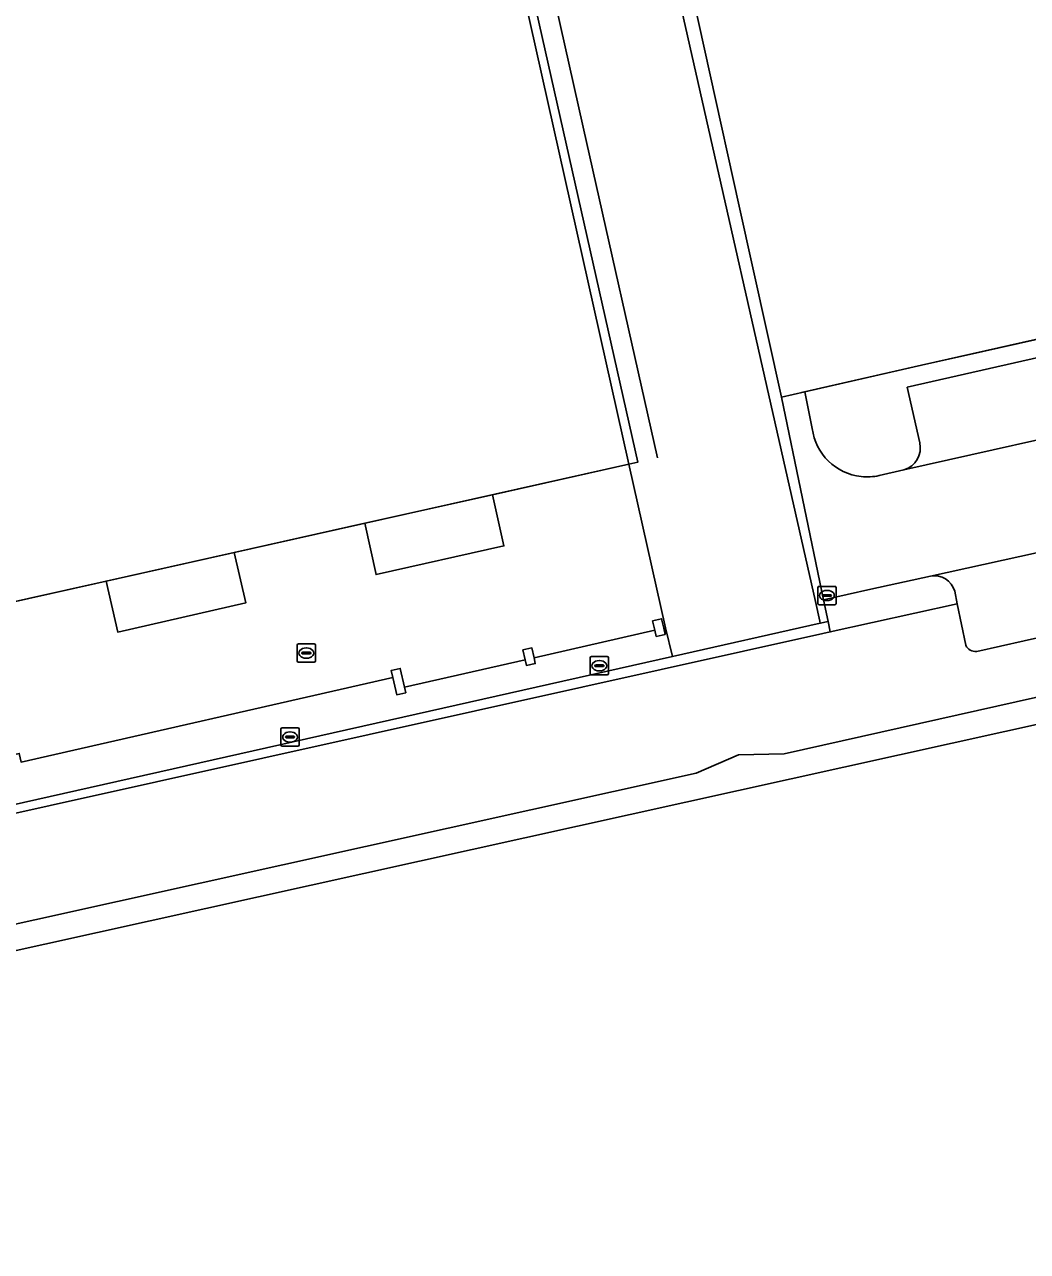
# Model space of a CAD drawing. Extents: x 160806 to 161707, y 383696 to 384148.
# Drawn here: x 161543.6 to 161598.3, y 383820.6 to 383887.5 of the extents above; entities that cross this region are included whole.
import ezdxf

# ---------------------------------------------------------------- set-up
doc = ezdxf.new("R2010")
doc.units = 0
for name, color, linetype in [('IMGEO_Brandkraan', 7, 'Continuous'), ('IMGEO_Groenvoorziening', 7, 'Continuous'), ('IMGEO_Hek', 7, 'Continuous'), ('IMGEO_Kolk', 7, 'Continuous'), ('IMGEO_Lijnafwatering', 7, 'Continuous'), ('IMGEO_Pand', 7, 'Continuous'), ('IMGEO_Pand_overbouw', 7, 'Continuous'), ('IMGEO_Parkeervlak_open', 7, 'Continuous'), ('IMGEO_Rijbaan_lokaal_gesloten', 7, 'Continuous'), ('IMGEO_Rijbaan_lokaal_open', 7, 'Continuous'), ('IMGEO_Rioolput', 7, 'Continuous'), ('IMGEO_Spoorbaan_halfverhard', 7, 'Continuous'), ('IMGEO_Verkeerseiland_open', 7, 'Continuous'), ('IMGEO_Voetpad_open', 7, 'Continuous')]:
    doc.layers.add(name, color=color, linetype=linetype)

msp = doc.modelspace()

# ---------------------------------------------------------------- linework, layer by layer
at = {"layer": 'IMGEO_Brandkraan'}
for p, q in [((161574.431, 383852.122), (161574.431, 383852.974)), ((161574.506, 383853.048), (161575.358, 383853.048)), ((161574.69, 383852.542), (161574.69, 383852.554)), ((161574.733, 383852.591), (161575.131, 383852.591)), ((161574.919, 383852.828), (161574.944, 383852.828)), ((161575.174, 383852.554), (161575.174, 383852.542)), ((161575.432, 383852.974), (161575.432, 383852.122)), ((161575.358, 383852.048), (161574.506, 383852.048)), ((161575.128, 383852.505), (161574.73, 383852.505)), ((161574.942, 383852.268), (161574.917, 383852.268))]:
    msp.add_line(p, q, dxfattribs=at)
for points in [[(161574.431, 383852.122), (161574.431, 383852.974)], [(161574.506, 383853.048), (161575.358, 383853.048)], [(161575.432, 383852.974), (161575.432, 383852.122)], [(161575.358, 383852.048), (161574.506, 383852.048)]]:
    msp.add_lwpolyline(points, dxfattribs=at)
for centre, radius, start, end in [((161574.508, 383852.972), 0.0765, 91.55205, 178.44795), ((161574.508, 383852.972), 0.0765, 91.55205, 178.44795), ((161574.73, 383852.551), 0.0403, 85.87752, 175.75265), ((161574.727, 383852.541), 0.0366, 178.93798, 274.71019), ((161575.131, 383852.548), 0.043, 264.86636, 352.45326), ((161575.135, 383852.553), 0.0386, 1.73085, 96.63898), ((161575.356, 383852.972), 0.0765, 1.55205, 88.44795), ((161575.356, 383852.972), 0.0765, 1.55205, 88.44795), ((161574.508, 383852.124), 0.0765, 181.55205, 268.44795), ((161574.508, 383852.124), 0.0765, 181.55205, 268.44795), ((161575.356, 383852.124), 0.0765, 271.55205, 358.44795), ((161575.356, 383852.124), 0.0765, 271.55205, 358.44795)]:
    msp.add_arc(centre, radius, start, end, dxfattribs=at)
for centre, major_axis, ratio, start_param, end_param in [((161574.918, 383852.548), (-0.387, 0.002), 0.722429, 4.712389, 7.853982), ((161574.943, 383852.548), (-0.39, 0.002), 0.717154, 1.570796, 4.712389)]:
    msp.add_ellipse(centre, major_axis=major_axis, ratio=ratio, start_param=start_param, end_param=end_param, dxfattribs=at)
at = {"layer": 'IMGEO_Groenvoorziening'}
for points in [[(161521.635, 383833.723), (161580.201, 383846.689), (161582.51, 383847.687), (161585.012, 383847.75), (161614.342, 383854.325), (161641.301, 383860.274), (161651.06, 383862.411), (161662.497, 383864.892), (161670.593, 383866.669), (161682.93, 383869.376), (161687.731, 383870.454), (161692.46, 383871.911), (161696.167, 383872.737), (161692.17, 383874.476), (161678.693, 383871.571), (161647.839, 383865.039), (161626.972, 383860.422), (161609.694, 383856.527), (161595.494, 383853.326)], [(161594.903, 383853.664), (161594.435, 383855.927), (161587.517, 383854.389), (161587.103, 383854.297), (161573.981, 383851.379), (161498.641, 383834.626)]]:
    msp.add_lwpolyline(points, dxfattribs=at)
msp.add_arc((161595.424, 383853.89), 0.568, 203.43112, 277.03736, dxfattribs=at)
at = {"layer": 'IMGEO_Hek'}
for points in [[(161679.423, 383891.492), (161674.766, 383890.452), (161675.408, 383887.573), (161592.484, 383868.91)], [(161468.352, 383821.972), (161470.021, 383822.345), (161472.634, 383822.879), (161475.023, 383823.371), (161479.934, 383824.467), (161509.272, 383830.942), (161514.217, 383832.035), (161521.635, 383833.723), (161580.201, 383846.689), (161582.51, 383847.687), (161585.012, 383847.75), (161614.342, 383854.325), (161641.301, 383860.274), (161651.06, 383862.411), (161662.497, 383864.892), (161670.593, 383866.669), (161682.93, 383869.376), (161687.731, 383870.454), (161692.46, 383871.911), (161696.167, 383872.737)], [(161592.484, 383868.91), (161585.939, 383867.427)]]:
    msp.add_lwpolyline(points, dxfattribs=at)
at = {"layer": 'IMGEO_Kolk'}
for p, q in [((161586.832, 383855.946), (161586.832, 383856.798)), ((161586.907, 383856.872), (161587.759, 383856.872)), ((161587.32, 383856.652), (161587.345, 383856.652)), ((161587.833, 383856.798), (161587.833, 383855.946)), ((161587.759, 383855.872), (161586.907, 383855.872)), ((161587.091, 383856.366), (161587.091, 383856.378)), ((161587.529, 383856.329), (161587.131, 383856.329)), ((161587.134, 383856.415), (161587.532, 383856.415)), ((161587.343, 383856.092), (161587.318, 383856.092)), ((161587.575, 383856.378), (161587.575, 383856.366)), ((161557.581, 383848.239), (161557.581, 383849.091)), ((161557.656, 383849.165), (161558.508, 383849.165)), ((161557.84, 383848.659), (161557.84, 383848.671)), ((161558.278, 383848.622), (161557.88, 383848.622)), ((161557.883, 383848.708), (161558.281, 383848.708)), ((161558.069, 383848.945), (161558.094, 383848.945)), ((161558.324, 383848.671), (161558.324, 383848.659)), ((161558.582, 383849.091), (161558.582, 383848.239)), ((161558.508, 383848.165), (161557.656, 383848.165)), ((161558.092, 383848.385), (161558.067, 383848.385))]:
    msp.add_line(p, q, dxfattribs=at)
for points in [[(161586.832, 383855.946), (161586.832, 383856.798)], [(161586.907, 383856.872), (161587.759, 383856.872)], [(161587.833, 383856.798), (161587.833, 383855.946)], [(161587.759, 383855.872), (161586.907, 383855.872)], [(161557.581, 383848.239), (161557.581, 383849.091)], [(161557.656, 383849.165), (161558.508, 383849.165)], [(161558.582, 383849.091), (161558.582, 383848.239)], [(161558.508, 383848.165), (161557.656, 383848.165)]]:
    msp.add_lwpolyline(points, dxfattribs=at)
for centre, radius, start, end in [((161586.909, 383856.796), 0.0765, 91.55205, 178.44795), ((161586.909, 383856.796), 0.0765, 91.55205, 178.44795), ((161587.757, 383856.796), 0.0765, 1.55205, 88.44795), ((161587.757, 383856.796), 0.0765, 1.55205, 88.44795), ((161586.909, 383855.948), 0.0765, 181.55205, 268.44795), ((161586.909, 383855.948), 0.0765, 181.55205, 268.44795), ((161587.131, 383856.375), 0.0403, 85.87752, 175.75265), ((161587.128, 383856.365), 0.0366, 178.93798, 274.71019), ((161587.532, 383856.372), 0.043, 264.86636, 352.45326), ((161587.536, 383856.377), 0.0386, 1.73085, 96.63898), ((161587.757, 383855.948), 0.0765, 271.55205, 358.44795), ((161587.757, 383855.948), 0.0765, 271.55205, 358.44795), ((161557.658, 383849.089), 0.0765, 91.55205, 178.44795), ((161557.658, 383849.089), 0.0765, 91.55205, 178.44795), ((161557.88, 383848.668), 0.0403, 85.87752, 175.75265), ((161557.877, 383848.658), 0.0366, 178.93798, 274.71019), ((161558.281, 383848.665), 0.043, 264.86636, 352.45326), ((161558.285, 383848.67), 0.0386, 1.73085, 96.63898), ((161558.506, 383849.089), 0.0765, 1.55205, 88.44795), ((161558.506, 383849.089), 0.0765, 1.55205, 88.44795), ((161557.658, 383848.241), 0.0765, 181.55205, 268.44795), ((161557.658, 383848.241), 0.0765, 181.55205, 268.44795), ((161558.506, 383848.241), 0.0765, 271.55205, 358.44795), ((161558.506, 383848.241), 0.0765, 271.55205, 358.44795)]:
    msp.add_arc(centre, radius, start, end, dxfattribs=at)
for centre, major_axis, ratio, start_param, end_param in [((161587.319, 383856.372), (-0.387, 0.002), 0.722429, 4.712389, 7.853982), ((161587.344, 383856.372), (-0.39, 0.002), 0.717154, 1.570796, 4.712389), ((161558.068, 383848.665), (-0.387, 0.002), 0.722429, 4.712389, 7.853982), ((161558.093, 383848.665), (-0.39, 0.002), 0.717154, 1.570796, 4.712389)]:
    msp.add_ellipse(centre, major_axis=major_axis, ratio=ratio, start_param=start_param, end_param=end_param, dxfattribs=at)
at = {"layer": 'IMGEO_Lijnafwatering'}
for points in [[(161570.017, 383899.896), (161574.057, 383881.882)], [(161574.057, 383881.882), (161578.098, 383863.868)]]:
    msp.add_lwpolyline(points, dxfattribs=at)
at = {"layer": 'IMGEO_Pand'}
msp.add_lwpolyline([(161539.638, 383935.367), (161532.156, 383929.275), (161531.72, 383931.221), (161514.903, 383917.532), (161521.152, 383889.432), (161518.425, 383888.826), (161522.234, 383871.748), (161522.889, 383868.814), (161526.561, 383852.352), (161548.06, 383857.157), (161555.04, 383858.718), (161562.148, 383860.307), (161569.113, 383861.863), (161576.544, 383863.524), (161577.028, 383863.632), (161563.33, 383924.497), (161562.871, 383924.395), (161556.299, 383953.974), (161555.972, 383953.708), (161543.162, 383943.281), (161544.114, 383939.013), (161542.463, 383937.675)], dxfattribs=at)
for points in [[(161578.44, 383854.587), (161578.32, 383855.104), (161577.833, 383854.991), (161577.953, 383854.477), (161578.03, 383854.14), (161578.518, 383854.253)], [(161570.956, 383852.561), (161571.444, 383852.667), (161571.376, 383852.984), (161571.26, 383853.517), (161570.772, 383853.411), (161570.888, 383852.873)], [(161564.314, 383851.381), (161564.087, 383852.398), (161563.598, 383852.289), (161563.684, 383851.904), (161563.892, 383850.971), (161564.381, 383851.08)]]:
    msp.add_lwpolyline(points, close=True, dxfattribs=at)
at = {"layer": 'IMGEO_Pand_overbouw'}
for points in [[(161576.544, 383863.524), (161556.299, 383953.974), (161403.923, 383918.874), (161417.58, 383859.039), (161456.542, 383836.683)], [(161528.361, 383844.424), (161543.324, 383847.768), (161543.429, 383847.297), (161563.684, 383851.904), (161563.598, 383852.289), (161564.087, 383852.398), (161564.314, 383851.381), (161570.888, 383852.873), (161570.772, 383853.411), (161571.26, 383853.517), (161571.376, 383852.984), (161577.953, 383854.477), (161577.833, 383854.991), (161578.32, 383855.104), (161578.44, 383854.587), (161578.518, 383854.253), (161578.534, 383854.609), (161576.544, 383863.524), (161569.113, 383861.863), (161562.148, 383860.307), (161555.04, 383858.718), (161548.06, 383857.157), (161526.561, 383852.352)]]:
    msp.add_lwpolyline(points, close=True, dxfattribs=at)
at = {"layer": 'IMGEO_Parkeervlak_open'}
for points in [[(161651.442, 383876.303), (161652.29, 383876.485), (161651.274, 383881.048), (161628.76, 383876.043), (161626.185, 383875.445), (161606.519, 383871.073), (161591.712, 383867.718), (161592.392, 383864.683)], [(161591.531, 383863.209), (161603.52, 383865.895), (161606.493, 383866.529), (161606.594, 383866.552), (161629.63, 383871.673), (161651.442, 383876.303)], [(161678.693, 383871.571), (161678.868, 383871.878), (161678.822, 383872.229), (161677.981, 383876.124), (161676.579, 383875.892), (161672.537, 383874.994), (161667.473, 383873.86), (161660.853, 383872.411), (161654.242, 383870.901), (161647.339, 383869.306), (161629.555, 383865.552), (161607.736, 383860.676), (161592.972, 383857.432)], [(161595.494, 383853.326), (161609.694, 383856.527), (161626.972, 383860.422), (161647.839, 383865.039), (161678.693, 383871.571)], [(161594.295, 383856.603), (161594.435, 383855.927), (161594.903, 383853.664)]]:
    msp.add_lwpolyline(points, dxfattribs=at)
for centre, radius, start, end in [((161591.167, 383864.41), 1.255, 286.87702, 12.54246), ((161593.182, 383856.297), 1.154, 15.35336, 100.50361), ((161595.424, 383853.89), 0.568, 203.43112, 277.03736)]:
    msp.add_arc(centre, radius, start, end, dxfattribs=at)
at = {"layer": 'IMGEO_Rijbaan_lokaal_gesloten'}
for points in [[(161454.078, 383945.065), (161451.898, 383943.873), (161452.563, 383940.896), (161454.756, 383931.084), (161506.454, 383942.63), (161526.128, 383947.032), (161551.704, 383952.753), (161555.972, 383953.708), (161556.299, 383953.974), (161562.871, 383924.395), (161563.33, 383924.497), (161577.028, 383863.632), (161576.544, 383863.524), (161578.534, 383854.609), (161578.911, 383853.047), (161586.966, 383854.859), (161586.942, 383854.966), (161586.702, 383856.038), (161585.178, 383862.774), (161563.858, 383956.995)], [(161498.576, 383834.978), (161578.911, 383853.047), (161578.534, 383854.609), (161578.44, 383854.587), (161578.518, 383854.253), (161578.03, 383854.14), (161577.953, 383854.477), (161571.376, 383852.984), (161571.444, 383852.667), (161570.956, 383852.561), (161570.888, 383852.873), (161564.314, 383851.381), (161564.381, 383851.08), (161563.892, 383850.971), (161563.684, 383851.904), (161543.429, 383847.297)]]:
    msp.add_lwpolyline(points, dxfattribs=at)
at = {"layer": 'IMGEO_Rijbaan_lokaal_open'}
for points in [[(161577.815, 383899.062), (161582.551, 383877.576), (161584.858, 383867.183), (161586.124, 383867.469), (161592.484, 383868.91), (161594.78, 383869.427), (161599.71, 383870.536), (161606.306, 383872.021), (161675.408, 383887.573)], [(161654.242, 383870.901), (161660.853, 383872.411), (161667.473, 383873.86), (161672.537, 383874.994), (161676.579, 383875.892), (161677.981, 383876.124), (161676.735, 383881.898), (161674.153, 383881.35), (161671.512, 383880.738), (161666.967, 383879.708), (161667.151, 383878.878), (161652.481, 383875.629), (161652.29, 383876.485), (161651.442, 383876.303), (161629.63, 383871.673), (161606.594, 383866.552), (161606.493, 383866.529), (161603.52, 383865.895), (161591.531, 383863.209), (161590.177, 383862.905)], [(161586.533, 383865.472), (161586.124, 383867.469), (161584.858, 383867.183), (161587.153, 383856.14), (161589.726, 383856.719), (161592.972, 383857.432), (161607.736, 383860.676), (161629.555, 383865.552), (161647.339, 383869.306), (161654.242, 383870.901)], [(161543.429, 383847.297), (161563.684, 383851.904), (161563.598, 383852.289), (161564.087, 383852.398), (161564.314, 383851.381), (161570.888, 383852.873), (161570.772, 383853.411), (161571.26, 383853.517), (161571.376, 383852.984), (161577.953, 383854.477), (161577.833, 383854.991), (161578.32, 383855.104), (161578.44, 383854.587), (161578.534, 383854.609), (161576.544, 383863.524), (161569.113, 383861.863), (161569.737, 383859.072), (161562.773, 383857.514), (161562.148, 383860.307), (161555.04, 383858.718), (161555.664, 383855.968), (161548.69, 383854.384), (161548.06, 383857.157), (161526.561, 383852.352)]]:
    msp.add_lwpolyline(points, dxfattribs=at)
for points in [[(161562.148, 383860.307), (161562.773, 383857.514), (161569.737, 383859.072), (161569.113, 383861.863)], [(161548.06, 383857.157), (161548.69, 383854.384), (161555.664, 383855.968), (161555.04, 383858.718)]]:
    msp.add_lwpolyline(points, close=True, dxfattribs=at)
for centre, radius, start, end in [((161589.524, 383865.849), 3.015, 187.17974, 263.90291), ((161589.527, 383865.817), 2.984, 263.77802, 282.57512)]:
    msp.add_arc(centre, radius, start, end, dxfattribs=at)
at = {"layer": 'IMGEO_Rioolput'}
for p, q in [((161558.466, 383852.812), (161558.466, 383853.664)), ((161558.541, 383853.738), (161559.393, 383853.738)), ((161558.725, 383853.232), (161558.725, 383853.244)), ((161559.163, 383853.195), (161558.765, 383853.195)), ((161558.768, 383853.281), (161559.166, 383853.281)), ((161558.954, 383853.518), (161558.979, 383853.518)), ((161559.209, 383853.244), (161559.209, 383853.232)), ((161559.467, 383853.664), (161559.467, 383852.812)), ((161559.393, 383852.738), (161558.541, 383852.738)), ((161558.977, 383852.958), (161558.952, 383852.958))]:
    msp.add_line(p, q, dxfattribs=at)
for points in [[(161558.466, 383852.812), (161558.466, 383853.664)], [(161558.541, 383853.738), (161559.393, 383853.738)], [(161559.467, 383853.664), (161559.467, 383852.812)], [(161559.393, 383852.738), (161558.541, 383852.738)]]:
    msp.add_lwpolyline(points, dxfattribs=at)
for centre, radius, start, end in [((161558.543, 383853.662), 0.0765, 91.55205, 178.44795), ((161558.543, 383853.662), 0.0765, 91.55205, 178.44795), ((161558.765, 383853.241), 0.0403, 85.87752, 175.75265), ((161558.762, 383853.231), 0.0366, 178.93798, 274.71019), ((161559.166, 383853.238), 0.043, 264.86636, 352.45326), ((161559.17, 383853.243), 0.0386, 1.73085, 96.63898), ((161559.391, 383853.662), 0.0765, 1.55205, 88.44795), ((161559.391, 383853.662), 0.0765, 1.55205, 88.44795), ((161558.543, 383852.814), 0.0765, 181.55205, 268.44795), ((161558.543, 383852.814), 0.0765, 181.55205, 268.44795), ((161559.391, 383852.814), 0.0765, 271.55205, 358.44795), ((161559.391, 383852.814), 0.0765, 271.55205, 358.44795)]:
    msp.add_arc(centre, radius, start, end, dxfattribs=at)
for centre, major_axis, ratio, start_param, end_param in [((161558.953, 383853.238), (-0.387, 0.002), 0.722429, 4.712389, 7.853982), ((161558.978, 383853.238), (-0.39, 0.002), 0.717154, 1.570796, 4.712389)]:
    msp.add_ellipse(centre, major_axis=major_axis, ratio=ratio, start_param=start_param, end_param=end_param, dxfattribs=at)
at = {"layer": 'IMGEO_Spoorbaan_halfverhard'}
msp.add_lwpolyline([(161469.119, 383820.647), (161634.815, 383857.326), (161692.966, 383869.711), (161692.928, 383869.885), (161693.041, 383869.91), (161693.023, 383869.99), (161692.62, 383870.112), (161688.454, 383869.869), (161670.738, 383866.006), (161670.61, 383866.592), (161670.593, 383866.669), (161662.497, 383864.892), (161651.06, 383862.411), (161641.301, 383860.274), (161614.342, 383854.325), (161585.012, 383847.75), (161582.51, 383847.687), (161580.201, 383846.689), (161521.635, 383833.723)], dxfattribs=at)
at = {"layer": 'IMGEO_Verkeerseiland_open'}
msp.add_lwpolyline([(161573.981, 383851.379), (161587.103, 383854.297), (161587.517, 383854.389), (161587.399, 383854.956), (161586.966, 383854.859), (161578.911, 383853.047), (161498.576, 383834.978), (161461.912, 383826.794), (161461.178, 383826.63), (161461.28, 383826.175), (161467.119, 383827.496), (161498.641, 383834.626)], close=True, dxfattribs=at)
at = {"layer": 'IMGEO_Voetpad_open'}
msp.add_lwpolyline([(161571.202, 383933.39), (161570.493, 383933.267), (161565.319, 383957.39), (161563.526, 383965.747), (161561.955, 383965.404), (161563.858, 383956.995), (161585.178, 383862.774), (161586.702, 383856.038), (161586.942, 383854.966), (161586.966, 383854.859), (161587.399, 383854.956), (161587.153, 383856.14), (161584.858, 383867.183), (161582.551, 383877.576), (161577.815, 383899.062), (161578.797, 383899.278)], close=True, dxfattribs=at)
for points in [[(161606.519, 383871.073), (161606.363, 383871.769), (161606.306, 383872.021), (161599.71, 383870.536), (161594.78, 383869.427), (161592.484, 383868.91), (161586.124, 383867.469), (161586.533, 383865.472)], [(161592.392, 383864.683), (161591.712, 383867.718), (161606.519, 383871.073)], [(161590.177, 383862.905), (161591.531, 383863.209)], [(161592.972, 383857.432), (161589.726, 383856.719), (161587.153, 383856.14), (161587.399, 383854.956), (161587.517, 383854.389), (161594.435, 383855.927), (161594.295, 383856.603)]]:
    msp.add_lwpolyline(points, dxfattribs=at)
for centre, radius, start, end in [((161589.524, 383865.849), 3.015, 187.17974, 263.90291), ((161591.167, 383864.41), 1.255, 286.87702, 12.54246), ((161589.527, 383865.817), 2.984, 263.77802, 282.57512), ((161593.182, 383856.297), 1.154, 15.35336, 100.50361)]:
    msp.add_arc(centre, radius, start, end, dxfattribs=at)

doc.saveas('drawing.dxf')
